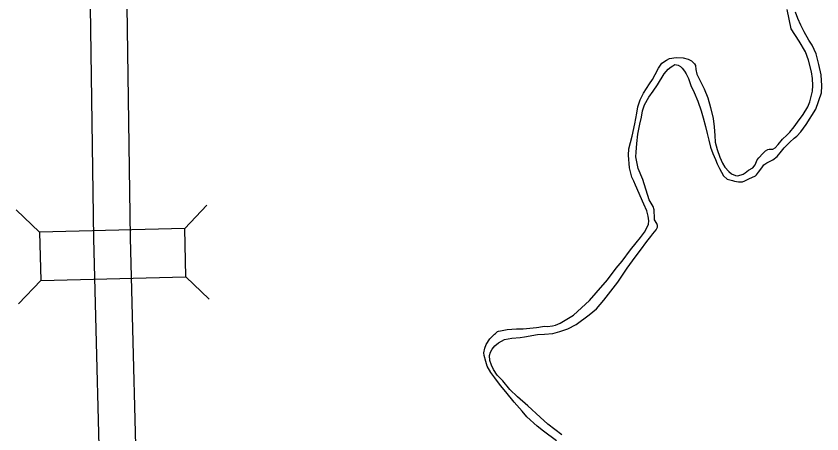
# Model space of a CAD drawing. Extents: x -939622 to -934222, y 1383701 to 1385301.
# Drawn here: x -936052.52 to -936032.75, y 1384306.71 to 1384316.97 of the extents above; entities that cross this region are included whole.
import ezdxf

# ---------------------------------------------------------------- set-up
doc = ezdxf.new("R2010")
doc.units = 0
for name, color, linetype in [('Level 10', 7, 'Continuous'), ('Level 20', 7, 'Continuous'), ('Level 9', 7, 'Continuous')]:
    doc.layers.add(name, color=color, linetype=linetype)

msp = doc.modelspace()

# ---------------------------------------------------------------- linework, layer by layer
at = {"layer": 'Level 10'}
for points in [[(-936050.432, 1384304.178), (-936050.614, 1384311.51), (-936050.73, 1384319.493), (-936050.847, 1384326.379), (-936051.048, 1384334.569)], [(-936049.532, 1384304.193), (-936049.714, 1384311.527), (-936049.83, 1384319.507), (-936049.948, 1384326.397), (-936050.149, 1384334.591)]]:
    msp.add_lwpolyline(points, dxfattribs=at)
at = {"layer": 'Level 20'}
for p, q in [((-936048.388, 1384311.754), (-936047.842, 1384312.328)), ((-936051.951, 1384311.665), (-936052.524, 1384312.211)), ((-936048.358, 1384310.566), (-936047.784, 1384310.02)), ((-936051.921, 1384310.478), (-936052.467, 1384309.904))]:
    msp.add_line(p, q, dxfattribs=at)
msp.add_lwpolyline([(-936051.921, 1384310.478), (-936048.358, 1384310.566), (-936048.388, 1384311.754), (-936051.951, 1384311.665)], close=True, dxfattribs=at)
at = {"layer": 'Level 9'}
for points in [[(-936035.487, 1384314.724), (-936035.421, 1384314.459), (-936035.396, 1384314.249), (-936035.38, 1384314.039), (-936035.369, 1384313.877), (-936035.321, 1384313.695), (-936035.254, 1384313.507), (-936035.193, 1384313.362), (-936035.132, 1384313.262), (-936035.039, 1384313.159), (-936034.97, 1384313.098), (-936034.876, 1384313.054), (-936034.818, 1384313.046), (-936034.688, 1384313.087), (-936034.638, 1384313.125), (-936034.55, 1384313.185), (-936034.447, 1384313.246), (-936034.389, 1384313.32), (-936034.345, 1384313.442), (-936034.304, 1384313.488), (-936034.206, 1384313.6), (-936034.139, 1384313.665), (-936034.083, 1384313.697), (-936034.047, 1384313.707), (-936034.005, 1384313.706), (-936033.957, 1384313.707), (-936033.898, 1384313.734), (-936033.826, 1384313.814), (-936033.722, 1384313.947), (-936033.611, 1384314.044), (-936033.538, 1384314.119), (-936033.432, 1384314.255), (-936033.348, 1384314.363), (-936033.216, 1384314.551), (-936033.099, 1384314.739), (-936033.047, 1384314.867), (-936032.986, 1384315.125), (-936032.973, 1384315.267), (-936032.981, 1384315.435), (-936033.005, 1384315.6), (-936033.081, 1384315.889), (-936033.157, 1384316.094), (-936033.312, 1384316.351), (-936033.503, 1384316.657), (-936033.609, 1384317.135)], [(-936033.96, 1384313.44), (-936033.849, 1384313.522), (-936033.748, 1384313.651), (-936033.682, 1384313.735), (-936033.542, 1384313.878), (-936033.434, 1384313.972), (-936033.364, 1384314.022), (-936033.268, 1384314.128), (-936033.136, 1384314.307), (-936032.905, 1384314.688), (-936032.765, 1384315.084), (-936032.753, 1384315.256), (-936032.771, 1384315.526), (-936032.825, 1384315.783), (-936032.897, 1384316.046), (-936032.988, 1384316.253), (-936033.07, 1384316.377), (-936033.188, 1384316.58), (-936033.266, 1384316.749), (-936033.34, 1384316.915), (-936033.397, 1384317.07)], [(-936039.267, 1384306.546), (-936039.584, 1384306.776), (-936039.742, 1384306.906), (-936039.993, 1384307.136), (-936040.105, 1384307.27), (-936040.302, 1384307.492), (-936040.509, 1384307.747), (-936040.637, 1384307.905), (-936040.776, 1384308.087), (-936040.876, 1384308.222), (-936040.963, 1384308.379), (-936041.002, 1384308.492), (-936041.037, 1384308.635), (-936041.052, 1384308.707), (-936041.025, 1384308.816), (-936040.992, 1384308.908), (-936040.901, 1384309.043), (-936040.787, 1384309.158), (-936040.758, 1384309.18), (-936040.741, 1384309.199), (-936040.711, 1384309.224), (-936040.685, 1384309.234), (-936040.637, 1384309.245), (-936040.595, 1384309.255), (-936040.479, 1384309.28), (-936040.248, 1384309.291), (-936040.083, 1384309.296), (-936039.759, 1384309.322), (-936039.7, 1384309.333), (-936039.565, 1384309.356), (-936039.487, 1384309.353), (-936039.367, 1384309.366), (-936039.29, 1384309.383), (-936039.171, 1384309.433), (-936039.051, 1384309.509), (-936038.888, 1384309.602), (-936038.847, 1384309.624), (-936038.457, 1384309.989), (-936038.292, 1384310.173), (-936038.014, 1384310.498), (-936037.801, 1384310.779), (-936037.657, 1384310.952), (-936037.45, 1384311.23), (-936037.314, 1384311.4), (-936037.201, 1384311.533), (-936037.107, 1384311.663), (-936037.056, 1384311.752), (-936037.008, 1384311.865), (-936036.999, 1384311.941), (-936037.012, 1384312.055), (-936037.052, 1384312.189), (-936037.121, 1384312.355), (-936037.323, 1384312.823), (-936037.365, 1384312.921), (-936037.413, 1384313.016), (-936037.472, 1384313.243), (-936037.5, 1384313.555), (-936037.487, 1384313.709), (-936037.453, 1384313.863), (-936037.408, 1384314.021), (-936037.34, 1384314.325), (-936037.294, 1384314.588), (-936037.267, 1384314.742), (-936037.209, 1384314.913), (-936037.131, 1384315.081), (-936036.982, 1384315.306), (-936036.91, 1384315.417), (-936036.842, 1384315.536), (-936036.761, 1384315.696), (-936036.677, 1384315.816), (-936036.569, 1384315.886), (-936036.489, 1384315.93), (-936036.327, 1384315.951), (-936036.153, 1384315.945), (-936036.032, 1384315.916), (-936035.955, 1384315.87), (-936035.878, 1384315.801), (-936035.852, 1384315.756), (-936035.843, 1384315.657), (-936035.818, 1384315.541), (-936035.77, 1384315.446), (-936035.638, 1384315.186), (-936035.552, 1384314.96), (-936035.487, 1384314.724)], [(-936039.972, 1384307.398), (-936040.223, 1384307.627), (-936040.409, 1384307.802), (-936040.584, 1384308.013), (-936040.721, 1384308.155), (-936040.81, 1384308.297), (-936040.861, 1384308.403), (-936040.898, 1384308.517), (-936040.911, 1384308.634), (-936040.884, 1384308.719), (-936040.841, 1384308.795), (-936040.781, 1384308.876), (-936040.687, 1384308.951), (-936040.54, 1384309.028), (-936040.358, 1384309.061), (-936040.16, 1384309.08), (-936040.049, 1384309.093), (-936039.733, 1384309.152), (-936039.562, 1384309.164), (-936039.352, 1384309.177), (-936039.185, 1384309.23), (-936038.989, 1384309.294), (-936038.782, 1384309.395), (-936038.46, 1384309.634), (-936038.285, 1384309.781), (-936038.102, 1384309.995), (-936037.933, 1384310.218), (-936037.763, 1384310.44), (-936037.528, 1384310.782), (-936037.333, 1384311.051), (-936037.206, 1384311.22), (-936037.048, 1384311.436), (-936036.953, 1384311.563), (-936036.898, 1384311.628), (-936036.823, 1384311.724), (-936036.786, 1384311.788), (-936036.785, 1384311.827), (-936036.804, 1384311.878), (-936036.858, 1384311.969), (-936036.864, 1384312.056), (-936036.868, 1384312.153), (-936036.87, 1384312.213), (-936036.893, 1384312.293), (-936036.944, 1384312.376), (-936036.995, 1384312.461), (-936037.144, 1384312.962), (-936037.258, 1384313.229), (-936037.319, 1384313.519), (-936037.311, 1384313.633), (-936037.294, 1384313.845), (-936037.268, 1384314.071), (-936037.248, 1384314.195), (-936037.219, 1384314.317), (-936037.18, 1384314.493), (-936037.155, 1384314.641), (-936037.109, 1384314.793), (-936036.998, 1384314.983), (-936036.892, 1384315.125), (-936036.789, 1384315.282), (-936036.621, 1384315.556), (-936036.522, 1384315.664), (-936036.449, 1384315.721), (-936036.411, 1384315.752), (-936036.387, 1384315.768), (-936036.358, 1384315.781), (-936036.319, 1384315.774), (-936036.276, 1384315.763), (-936036.224, 1384315.732), (-936036.178, 1384315.691), (-936036.121, 1384315.618), (-936036.08, 1384315.55), (-936036.028, 1384315.437), (-936035.971, 1384315.268), (-936035.884, 1384315.096), (-936035.799, 1384314.879), (-936035.719, 1384314.647), (-936035.665, 1384314.471), (-936035.607, 1384314.26), (-936035.568, 1384314.087), (-936035.53, 1384313.925), (-936035.488, 1384313.749), (-936035.432, 1384313.598), (-936035.367, 1384313.449), (-936035.321, 1384313.345), (-936035.269, 1384313.227), (-936035.218, 1384313.135), (-936035.167, 1384313.047), (-936035.08, 1384312.968), (-936034.947, 1384312.931), (-936034.901, 1384312.917), (-936034.796, 1384312.9), (-936034.705, 1384312.9), (-936034.646, 1384312.923), (-936034.546, 1384312.974), (-936034.383, 1384313.046), (-936034.354, 1384313.074), (-936034.308, 1384313.142), (-936034.23, 1384313.247), (-936034.176, 1384313.318), (-936034.108, 1384313.371), (-936033.96, 1384313.44)], [(-936039.134, 1384306.689), (-936039.476, 1384306.954), (-936039.668, 1384307.123), (-936039.972, 1384307.398)]]:
    msp.add_lwpolyline(points, dxfattribs=at)

doc.saveas('drawing.dxf')
